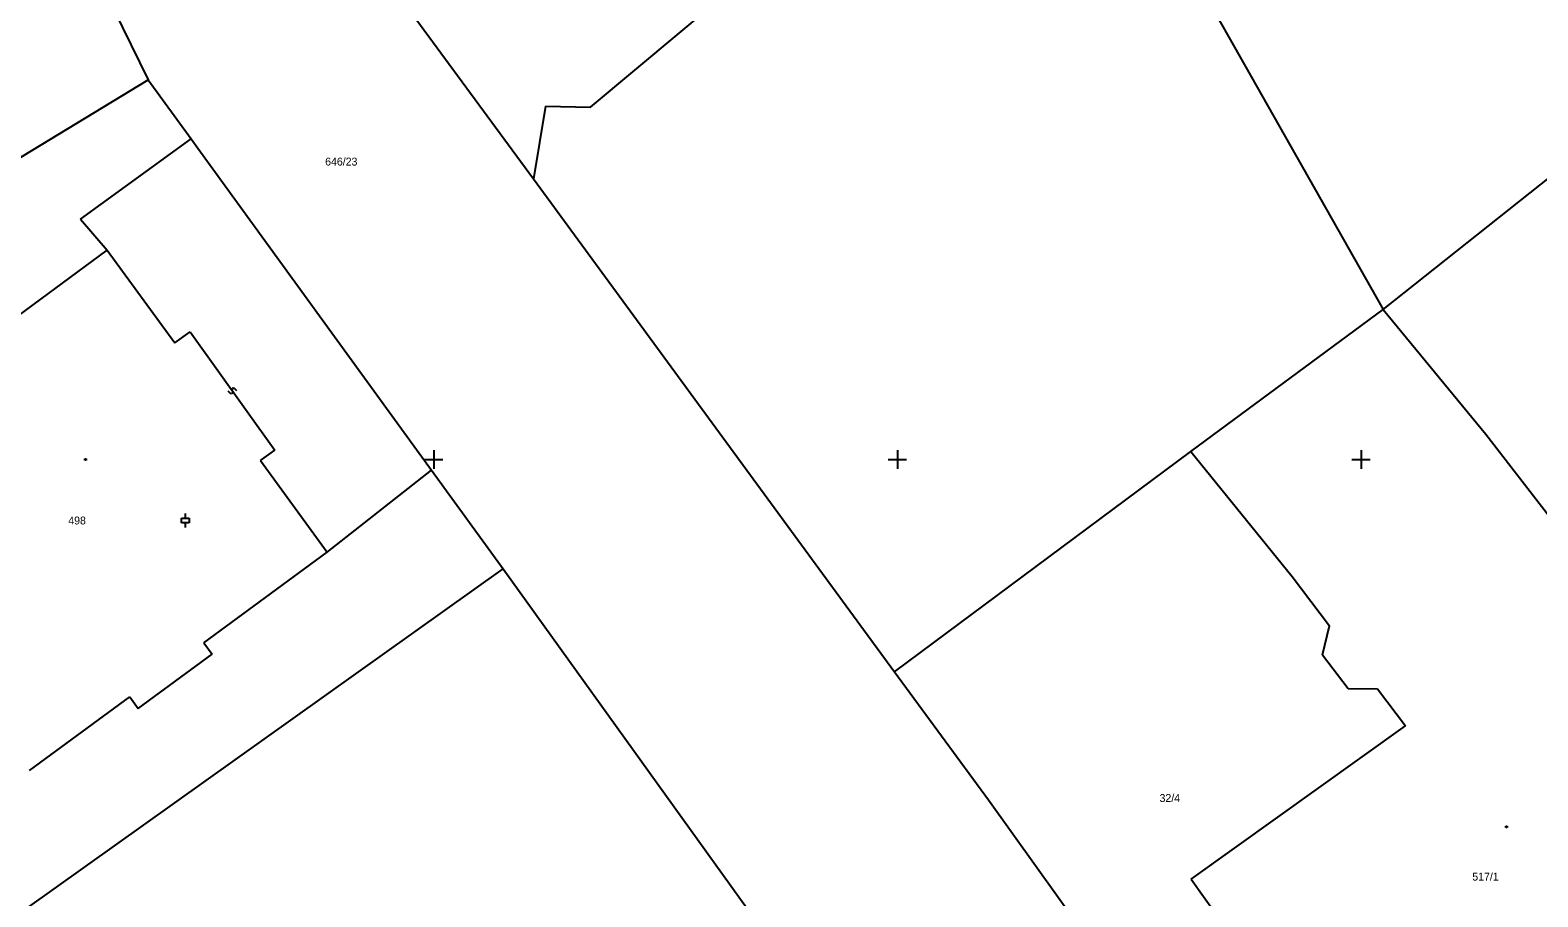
# Model space of a CAD drawing. Extents: x -492811 to -492366, y -1127107 to -1126748.
# Drawn here: x -492717.4 to -492652.4, y -1126838.9 to -1126801.5 of the extents above; entities that cross this region are included whole.
import ezdxf

# ---------------------------------------------------------------- set-up
doc = ezdxf.new("R2010")
doc.units = 0
doc.layers.add('katastrální mapa', color=7, linetype='Continuous')
doc.layers.add('síť', color=7, linetype='Continuous')

msp = doc.modelspace()

# ---------------------------------------------------------------- linework, layer by layer
at = {"layer": 'katastrální mapa'}
for p, q in [((-492693.24, -1126804.8), (-492684.79, -1126797.74)), ((-492702.46, -1126798.69), (-492695.7, -1126807.9)), ((-492713.8, -1126800.61), (-492712.31, -1126803.62)), ((-492666.25, -1126800.82), (-492659.05, -1126813.53)), ((-492659.05, -1126813.53), (-492644.69, -1126802.14)), ((-492735.24, -1126817.53), (-492712.31, -1126803.62)), ((-492712.31, -1126803.62), (-492710.46, -1126806.17)), ((-492695.18, -1126804.76), (-492695.7, -1126807.9)), ((-492695.18, -1126804.76), (-492693.24, -1126804.8)), ((-492715.23, -1126809.63), (-492710.46, -1126806.17)), ((-492710.46, -1126806.17), (-492710.17, -1126806.57)), ((-492710.17, -1126806.57), (-492700.1, -1126820.46)), ((-492695.7, -1126807.9), (-492680.12, -1126829.16)), ((-492715.23, -1126809.63), (-492714.08, -1126810.97)), ((-492719.38, -1126814.88), (-492714.08, -1126810.97)), ((-492714.08, -1126810.97), (-492711.17, -1126814.97)), ((-492667.34, -1126819.66), (-492659.05, -1126813.53)), ((-492659.05, -1126813.53), (-492654.61, -1126818.91)), ((-492711.17, -1126814.97), (-492710.51, -1126814.49)), ((-492710.51, -1126814.49), (-492706.85, -1126819.59)), ((-492708.68, -1126816.94), (-492708.69, -1126817)), ((-492708.65, -1126816.92), (-492708.68, -1126816.94)), ((-492708.59, -1126816.93), (-492708.65, -1126816.92)), ((-492708.49, -1126817.03), (-492708.59, -1126816.93)), ((-492708.77, -1126817.15), (-492708.87, -1126817.05)), ((-492708.71, -1126817.16), (-492708.77, -1126817.15)), ((-492708.68, -1126817.14), (-492708.71, -1126817.16)), ((-492708.69, -1126817), (-492708.67, -1126817.08)), ((-492708.67, -1126817.08), (-492708.68, -1126817.14)), ((-492654.61, -1126818.91), (-492649.73, -1126825.24)), ((-492715.05, -1126819.97), (-492714.99, -1126819.97)), ((-492715.05, -1126820.03), (-492715.05, -1126819.97)), ((-492714.99, -1126820.03), (-492715.05, -1126820.03)), ((-492714.99, -1126819.97), (-492714.99, -1126820.03)), ((-492707.47, -1126820.04), (-492706.85, -1126819.59)), ((-492707.47, -1126820.04), (-492704.59, -1126824)), ((-492680.12, -1126829.16), (-492667.34, -1126819.66)), ((-492667.34, -1126819.66), (-492662.97, -1126825.05)), ((-492704.59, -1126824), (-492700.1, -1126820.46)), ((-492700.1, -1126820.46), (-492697, -1126824.72)), ((-492710.87, -1126822.73), (-492710.87, -1126822.53)), ((-492710.87, -1126822.53), (-492710.55, -1126822.53)), ((-492710.55, -1126822.73), (-492710.87, -1126822.73)), ((-492710.71, -1126822.53), (-492710.71, -1126822.33)), ((-492710.71, -1126822.93), (-492710.71, -1126822.73)), ((-492710.55, -1126822.53), (-492710.55, -1126822.73)), ((-492709.91, -1126827.9), (-492704.59, -1126824)), ((-492733.15, -1126850.46), (-492697, -1126824.72)), ((-492697, -1126824.72), (-492672.18, -1126859.23)), ((-492662.97, -1126825.05), (-492661.36, -1126827.17)), ((-492661.66, -1126828.42), (-492661.36, -1126827.17)), ((-492709.91, -1126827.9), (-492709.55, -1126828.4)), ((-492712.74, -1126830.74), (-492709.55, -1126828.4)), ((-492661.66, -1126828.42), (-492660.56, -1126829.88)), ((-492680.12, -1126829.16), (-492676.07, -1126834.68)), ((-492660.56, -1126829.88), (-492659.29, -1126829.89)), ((-492659.29, -1126829.89), (-492658.08, -1126831.49)), ((-492717.43, -1126833.41), (-492713.11, -1126830.24)), ((-492713.11, -1126830.24), (-492712.74, -1126830.74)), ((-492667.33, -1126838.1), (-492658.08, -1126831.49)), ((-492676.07, -1126834.68), (-492663.31, -1126852.44)), ((-492653.76, -1126835.81), (-492653.7, -1126835.81)), ((-492653.76, -1126835.87), (-492653.76, -1126835.81)), ((-492653.7, -1126835.81), (-492653.7, -1126835.87)), ((-492653.7, -1126835.87), (-492653.76, -1126835.87)), ((-492667.33, -1126838.1), (-492665.12, -1126841.19))]:
    msp.add_line(p, q, dxfattribs=at)
at = {"layer": 'síť'}
for p, q in [((-492700.4, -1126820), (-492699.6, -1126820)), ((-492700, -1126819.6), (-492700, -1126820.4)), ((-492680.4, -1126820), (-492679.6, -1126820)), ((-492680, -1126819.6), (-492680, -1126820.4)), ((-492660.4, -1126820), (-492659.6, -1126820)), ((-492660, -1126819.6), (-492660, -1126820.4))]:
    msp.add_line(p, q, dxfattribs=at)

# ---------------------------------------------------------------- texts
at = {"layer": 'katastrální mapa'}
for s, p in [('646/23', (-492704.68, -1126807.32)), ('498', (-492715.76, -1126822.8)), ('32/4', (-492668.69, -1126834.77)), ('517/1', (-492655.2, -1126838.16))]:
    msp.add_text(s, height=0.34, dxfattribs=at).set_placement(p)

doc.saveas('drawing.dxf')
